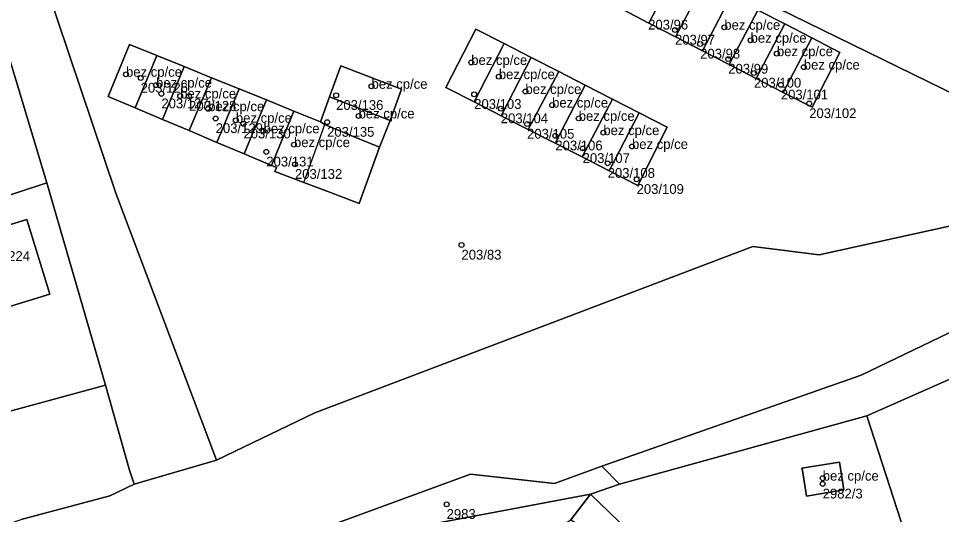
# Model space of a CAD drawing. Extents: x -878211 to -870363, y -1058464 to -1052522.
# Drawn here: x -873711.9 to -873617.5, y -1055893.9 to -1055843.1 of the extents above; entities that cross this region are included whole.
import ezdxf

# ---------------------------------------------------------------- set-up
doc = ezdxf.new("R2010")
doc.units = 0
for name, color, linetype in [('Vrstva 50', 7, 'Continuous'), ('Vrstva 51', 7, 'Continuous'), ('Vrstva 52', 7, 'Continuous')]:
    doc.layers.add(name, color=color, linetype=linetype)

msp = doc.modelspace()

# ---------------------------------------------------------------- linework, layer by layer
at = {"layer": 'Vrstva 50'}
for centre in [(-873644.73, -1055844.31994), (-873639.69, -1055844.03994), (-873642.16, -1055845.74994), (-873637, -1055845.36994), (-873634.31, -1055846.73994), (-873665.57, -1055847.63994), (-873639.29, -1055847.28994), (-873631.56, -1055848.11994), (-873700.88, -1055848.84994), (-873662.75, -1055849.08994), (-873636.66, -1055848.71994), (-873699.38, -1055849.22994), (-873697.81, -1055849.95994), (-873633.91, -1055849.92994), (-873697.26, -1055850.83994), (-873679.39, -1055850.99994), (-873675.77, -1055850.07994), (-873665.27, -1055850.89994), (-873660.03, -1055850.60994), (-873695.34, -1055851.06994), (-873694.43, -1055851.08994), (-873631.01, -1055851.83994), (-873692.47, -1055852.37994), (-873662.55, -1055852.35994), (-873657.3, -1055851.99994), (-873691.71, -1055853.36994), (-873689.64, -1055853.55994), (-873680.31, -1055853.74994), (-873677.09, -1055853.10994), (-873654.58, -1055853.35994), (-873688.87, -1055853.91994), (-873686.81, -1055854.63994), (-873659.86, -1055853.93994), (-873656.97, -1055855.13994), (-873652.06, -1055854.81994), (-873683.7, -1055856.04994), (-873654.18, -1055856.42994), (-873649.13, -1055856.23994), (-873686.53, -1055856.78994), (-873683.6, -1055858.05994), (-873651.62, -1055857.94994), (-873648.66, -1055859.59994), (-873666.57, -1055866.31994), (-873629.62, -1055890.17994), (-873629.63, -1055890.75994), (-873668.09, -1055892.84994)]:
    msp.add_circle(centre, 0.25, dxfattribs=at)
at = {"layer": 'Vrstva 51'}
for points in [[(-873597.32, -1055860.12), (-873588.63, -1055857.43), (-873571.01, -1055846.23), (-873572.66, -1055832.58), (-873589.42, -1055824.02), (-873615.6, -1055809.7), (-873631.57, -1055802.21), (-873654.04, -1055788.37), (-873679.52, -1055775.79), (-873702.07, -1055769.88), (-873724.9, -1055771.98), (-873722.79, -1055780.85), (-873719.38, -1055801.1), (-873680.36, -1055819.48)], [(-873721.69, -1055809.83), (-873718.79, -1055823.2), (-873715.27, -1055839.03), (-873708.99, -1055859.95), (-873702.98, -1055880.67), (-873700.51, -1055889.34), (-873700.03, -1055890.78), (-873691.62, -1055888.34), (-873701.91, -1055861.01), (-873709.12, -1055839.58), (-873719.38, -1055801.1), (-873722.79, -1055780.85), (-873724.9, -1055771.98), (-873726.7, -1055771.98), (-873729.35, -1055772.87), (-873727.79, -1055782.72)], [(-873636.76, -1055866.47), (-873629.99, -1055867.31), (-873597.32, -1055860.12), (-873680.36, -1055819.48), (-873719.38, -1055801.1), (-873709.12, -1055839.58), (-873701.91, -1055861.01), (-873691.62, -1055888.34), (-873681.56, -1055883.48)], [(-873647.4, -1055843.62), (-873644.51, -1055838.01), (-873647.27, -1055836.59), (-873650.15, -1055842.2)], [(-873641.75, -1055839.44), (-873644.51, -1055838.01), (-873647.4, -1055843.62), (-873644.67, -1055845.03)], [(-873760.21, -1055853.15), (-873752.13, -1055869.87), (-873749.16, -1055872.98), (-873726.81, -1055865.81), (-873708.99, -1055859.95), (-873715.27, -1055839.03), (-873733.01, -1055844.82)], [(-873641.92, -1055846.44), (-873639.02, -1055840.85), (-873641.75, -1055839.44), (-873644.67, -1055845.03)], [(-873636.25, -1055842.28), (-873639.02, -1055840.85), (-873641.92, -1055846.44), (-873639.18, -1055847.86)], [(-873636.42, -1055849.28), (-873633.5, -1055843.7), (-873636.25, -1055842.28), (-873639.18, -1055847.86)], [(-873633.67, -1055850.7), (-873630.74, -1055845.13), (-873633.5, -1055843.7), (-873636.42, -1055849.28)], [(-873665.26, -1055851.68), (-873662.22, -1055845.71), (-873665.1, -1055844.23), (-873668.18, -1055850.19)], [(-873665.26, -1055851.68), (-873668.18, -1055850.19), (-873665.1, -1055844.23), (-873662.22, -1055845.71), (-873659.44, -1055847.13), (-873656.63, -1055848.57), (-873653.92, -1055849.96), (-873651.14, -1055851.38), (-873648.4, -1055852.78), (-873645.52, -1055854.26), (-873648.52, -1055860.22), (-873651.48, -1055858.71), (-873654.24, -1055857.3), (-873657, -1055855.9), (-873659.74, -1055854.5), (-873662.5, -1055853.09)], [(-873697.74, -1055846.92), (-873700.53, -1055845.79), (-873702.72, -1055851.11), (-873699.94, -1055852.28)], [(-873672.69, -1055850.37), (-873673.88, -1055853.57), (-873674.95, -1055856.32), (-873677.02, -1055862.07), (-873679.97, -1055860.95), (-873682.69, -1055859.92), (-873685.66, -1055858.8), (-873685.49, -1055858.38), (-873686, -1055858.17), (-873688.79, -1055856.99), (-873691.58, -1055855.81), (-873694.42, -1055854.61), (-873697.15, -1055853.46), (-873699.94, -1055852.28), (-873702.72, -1055851.11), (-873700.53, -1055845.79), (-873697.74, -1055846.92), (-873694.94, -1055848.06), (-873692.12, -1055849.2), (-873689.31, -1055850.33), (-873686.5, -1055851.47), (-873683.7, -1055852.61), (-873680.98, -1055853.71), (-873680.06, -1055851.17), (-873678.9, -1055847.98)], [(-873659.44, -1055847.13), (-873662.22, -1055845.71), (-873665.26, -1055851.68), (-873662.5, -1055853.09)], [(-873633.67, -1055850.7), (-873630.72, -1055852.22), (-873627.88, -1055846.61), (-873630.74, -1055845.13)], [(-873694.94, -1055848.06), (-873697.74, -1055846.92), (-873699.94, -1055852.28), (-873697.15, -1055853.46)], [(-873659.74, -1055854.5), (-873656.63, -1055848.57), (-873659.44, -1055847.13), (-873662.5, -1055853.09)], [(-873694.42, -1055854.61), (-873692.12, -1055849.2), (-873694.94, -1055848.06), (-873697.15, -1055853.46)], [(-873673.88, -1055853.57), (-873672.69, -1055850.37), (-873678.9, -1055847.98), (-873680.06, -1055851.17)], [(-873653.92, -1055849.96), (-873656.63, -1055848.57), (-873659.74, -1055854.5), (-873657, -1055855.9)], [(-873689.31, -1055850.33), (-873692.12, -1055849.2), (-873694.42, -1055854.61), (-873691.58, -1055855.81)], [(-873688.79, -1055856.99), (-873686.5, -1055851.47), (-873689.31, -1055850.33), (-873691.58, -1055855.81)], [(-873654.24, -1055857.3), (-873651.14, -1055851.38), (-873653.92, -1055849.96), (-873657, -1055855.9)], [(-873686, -1055858.17), (-873683.7, -1055852.61), (-873686.5, -1055851.47), (-873688.79, -1055856.99)], [(-873673.88, -1055853.57), (-873680.06, -1055851.17), (-873680.98, -1055853.71), (-873680.56, -1055853.99), (-873677.89, -1055855.1), (-873674.95, -1055856.32)], [(-873648.4, -1055852.78), (-873651.14, -1055851.38), (-873654.24, -1055857.3), (-873651.48, -1055858.71)], [(-873680.56, -1055853.99), (-873680.98, -1055853.71), (-873683.7, -1055852.61), (-873686, -1055858.17), (-873685.49, -1055858.38), (-873685.66, -1055858.8), (-873682.69, -1055859.92), (-873679.97, -1055860.95), (-873677.02, -1055862.07), (-873674.95, -1055856.32), (-873677.89, -1055855.1)], [(-873651.48, -1055858.71), (-873648.52, -1055860.22), (-873645.52, -1055854.26), (-873648.4, -1055852.78)], [(-873725.57, -1055883.34), (-873731.91, -1055885.09), (-873731.03, -1055888.31), (-873702.98, -1055880.67), (-873708.99, -1055859.95), (-873726.81, -1055865.81)], [(-873708.67, -1055871.35), (-873720.16, -1055874.87), (-873722.5, -1055867.21), (-873711.02, -1055863.7)], [(-873708.67, -1055871.35), (-873711.02, -1055863.7), (-873722.5, -1055867.21), (-873720.16, -1055874.87)], [(-873602.93, -1055904.27), (-873602.29, -1055875.71), (-873609.92, -1055877.07), (-873625.1, -1055883.78), (-873618.12, -1055905.4), (-873610.9, -1055904.89)], [(-873702.98, -1055880.67), (-873731.03, -1055888.31), (-873741.58, -1055891.51), (-873736.35, -1055902.11), (-873736.01, -1055902.8), (-873711.6, -1055894.4), (-873702.52, -1055891.99), (-873700.03, -1055890.78), (-873700.51, -1055889.34)], [(-873616.76, -1055912.97), (-873617.51, -1055909.82), (-873618.12, -1055905.4), (-873625.1, -1055883.78), (-873650.4, -1055890.77), (-873653.38, -1055891.8), (-873632.18, -1055912.27), (-873628.34, -1055912.46), (-873622.64, -1055912.6)], [(-873679.05, -1055894.69), (-873677.57, -1055896.37), (-873653.38, -1055891.8), (-873650.4, -1055890.77), (-873652.22, -1055888.94), (-873657.05, -1055890.72), (-873665.65, -1055889.77)], [(-873631.27, -1055892), (-873627.46, -1055891.38), (-873627.92, -1055888.53), (-873631.75, -1055889.15), (-873631.71, -1055889.4)], [(-873631.27, -1055892), (-873631.71, -1055889.4), (-873631.75, -1055889.15), (-873627.92, -1055888.53), (-873627.46, -1055891.38)], [(-873622.64, -1055912.6), (-873628.34, -1055912.46), (-873632.18, -1055912.27), (-873653.38, -1055891.8), (-873655.38, -1055894.44), (-873651.52, -1055896.68), (-873637.06, -1055910.48), (-873630.55, -1055923.41), (-873626.61, -1055931.41), (-873623.63, -1055931.18), (-873622.72, -1055934.04), (-873611.68, -1055968.85), (-873597.75, -1055990.54), (-873588.68, -1055984.89), (-873593.89, -1055979.33), (-873596.91, -1055975.29), (-873602.9, -1055966.51), (-873605.66, -1055962.35), (-873608.79, -1055961.38), (-873613.07, -1055944.29), (-873619.19, -1055923.96)]]:
    msp.add_lwpolyline(points, close=True, dxfattribs=at)
for points in [[(-873636.25, -1055842.28), (-873633.5, -1055843.7), (-873630.74, -1055845.13), (-873627.88, -1055846.61), (-873630.72, -1055852.22), (-873633.67, -1055850.7), (-873636.42, -1055849.28), (-873639.18, -1055847.86), (-873641.92, -1055846.44), (-873644.67, -1055845.03), (-873647.4, -1055843.62), (-873650.15, -1055842.2)], [(-873206.35, -1055871.82), (-873238.81, -1055874.13), (-873272.62, -1055876.76), (-873319.29, -1055881.6), (-873369.75, -1055886.98), (-873419.46, -1055882.31), (-873446.58, -1055876.95), (-873475.69, -1055863.48), (-873478.4, -1055869.98), (-873529.79, -1055858.97), (-873567.25, -1055854.5), (-873571.01, -1055846.23), (-873588.63, -1055857.43), (-873597.32, -1055860.12), (-873629.99, -1055867.31), (-873636.76, -1055866.47), (-873681.56, -1055883.48), (-873691.62, -1055888.34), (-873700.03, -1055890.78), (-873702.52, -1055891.99), (-873711.6, -1055894.4)], [(-873679.05, -1055894.69), (-873665.65, -1055889.77), (-873657.05, -1055890.72), (-873652.22, -1055888.94), (-873625.69, -1055879.65), (-873615.84, -1055874.89), (-873585.98, -1055871.63), (-873562.38, -1055871.95), (-873549.49, -1055872.12), (-873523.82, -1055874.96), (-873485.18, -1055881.48), (-873423.56, -1055894.2)], [(-873583.47, -1055894.5), (-873583.53, -1055875.34), (-873562.4, -1055877.93), (-873562.38, -1055871.95), (-873585.98, -1055871.63), (-873615.84, -1055874.89), (-873625.69, -1055879.65), (-873652.22, -1055888.94), (-873650.4, -1055890.77), (-873625.1, -1055883.78), (-873609.92, -1055877.07), (-873602.29, -1055875.71), (-873587.58, -1055875.2), (-873587.39, -1055904.76)], [(-873660.07, -1055896.26), (-873657.8, -1055896.03), (-873655.38, -1055894.44), (-873653.38, -1055891.8), (-873677.57, -1055896.37), (-873679.05, -1055894.69), (-873697.35, -1055901.4)]]:
    msp.add_lwpolyline(points, dxfattribs=at)
at = {"layer": 'Vrstva 52'}
for points in [[(-873650.15, -1055842.2), (-873647.4, -1055843.62), (-873644.51, -1055838.01), (-873647.27, -1055836.59)], [(-873644.51, -1055838.01), (-873647.4, -1055843.62), (-873644.67, -1055845.03), (-873641.75, -1055839.44)], [(-873644.67, -1055845.03), (-873641.92, -1055846.44), (-873639.02, -1055840.85), (-873641.75, -1055839.44)], [(-873639.02, -1055840.85), (-873641.92, -1055846.44), (-873639.18, -1055847.86), (-873636.25, -1055842.28)], [(-873639.18, -1055847.86), (-873636.42, -1055849.28), (-873633.5, -1055843.7), (-873636.25, -1055842.28)], [(-873633.5, -1055843.7), (-873636.42, -1055849.28), (-873633.67, -1055850.7), (-873630.74, -1055845.13)], [(-873668.18, -1055850.19), (-873665.26, -1055851.68), (-873662.22, -1055845.71), (-873665.1, -1055844.23)], [(-873700.53, -1055845.79), (-873702.72, -1055851.11), (-873699.94, -1055852.28), (-873697.74, -1055846.92)], [(-873662.22, -1055845.71), (-873665.26, -1055851.68), (-873662.5, -1055853.09), (-873659.44, -1055847.13)], [(-873630.74, -1055845.13), (-873633.67, -1055850.7), (-873630.72, -1055852.22), (-873627.88, -1055846.61)], [(-873699.94, -1055852.28), (-873697.15, -1055853.46), (-873694.94, -1055848.06), (-873697.74, -1055846.92)], [(-873662.5, -1055853.09), (-873659.74, -1055854.5), (-873656.63, -1055848.57), (-873659.44, -1055847.13)], [(-873697.15, -1055853.46), (-873694.42, -1055854.61), (-873692.12, -1055849.2), (-873694.94, -1055848.06)], [(-873678.9, -1055847.98), (-873680.06, -1055851.17), (-873673.88, -1055853.57), (-873672.69, -1055850.37)], [(-873656.63, -1055848.57), (-873659.74, -1055854.5), (-873657, -1055855.9), (-873653.92, -1055849.96)], [(-873692.12, -1055849.2), (-873694.42, -1055854.61), (-873691.58, -1055855.81), (-873689.31, -1055850.33)], [(-873691.58, -1055855.81), (-873688.79, -1055856.99), (-873686.5, -1055851.47), (-873689.31, -1055850.33)], [(-873657, -1055855.9), (-873654.24, -1055857.3), (-873651.14, -1055851.38), (-873653.92, -1055849.96)], [(-873686.5, -1055851.47), (-873688.79, -1055856.99), (-873686, -1055858.17), (-873683.7, -1055852.61)], [(-873680.06, -1055851.17), (-873680.98, -1055853.71), (-873680.56, -1055853.99), (-873677.89, -1055855.1), (-873674.95, -1055856.32), (-873673.88, -1055853.57)], [(-873651.14, -1055851.38), (-873654.24, -1055857.3), (-873651.48, -1055858.71), (-873648.4, -1055852.78)], [(-873683.7, -1055852.61), (-873686, -1055858.17), (-873685.49, -1055858.38), (-873685.66, -1055858.8), (-873682.69, -1055859.92), (-873680.56, -1055853.99), (-873680.98, -1055853.71)], [(-873651.48, -1055858.71), (-873648.52, -1055860.22), (-873645.52, -1055854.26), (-873648.4, -1055852.78)], [(-873722.5, -1055867.21), (-873720.16, -1055874.87), (-873708.67, -1055871.35), (-873711.02, -1055863.7)], [(-873631.75, -1055889.15), (-873631.71, -1055889.4), (-873631.27, -1055892), (-873627.46, -1055891.38), (-873627.92, -1055888.53)]]:
    msp.add_lwpolyline(points, close=True, dxfattribs=at)

# ---------------------------------------------------------------- texts
at = {"layer": 'Vrstva 50'}
for s, p in [('203/96', (-873647.48, -1055844.269)), ('bez cp/ce', (-873639.69, -1055844.29)), ('203/97', (-873644.73, -1055845.809)), ('bez cp/ce', (-873637, -1055845.62)), ('bez cp/ce', (-873634.31, -1055846.99)), ('bez cp/ce', (-873665.57, -1055847.889)), ('203/98', (-873642.16, -1055847.239)), ('203/99', (-873639.29, -1055848.779)), ('bez cp/ce', (-873631.56, -1055848.37)), ('bez cp/ce', (-873700.88, -1055849.1)), ('bez cp/ce', (-873662.75, -1055849.34)), ('203/126', (-873699.38, -1055850.719)), ('bez cp/ce', (-873697.81, -1055850.21)), ('bez cp/ce', (-873675.77, -1055850.33)), ('bez cp/ce', (-873660.03, -1055850.86)), ('203/100', (-873636.66, -1055850.209)), ('bez cp/ce', (-873695.34, -1055851.32)), ('203/101', (-873633.91, -1055851.419)), ('203/127', (-873697.26, -1055852.329)), ('203/128', (-873694.43, -1055852.579)), ('bez cp/ce', (-873692.47, -1055852.629)), ('203/136', (-873679.39, -1055852.489)), ('203/103', (-873665.27, -1055852.389)), ('bez cp/ce', (-873657.3, -1055852.25)), ('bez cp/ce', (-873677.09, -1055853.36)), ('bez cp/ce', (-873654.58, -1055853.61)), ('203/102', (-873631.01, -1055853.329)), ('bez cp/ce', (-873689.64, -1055853.81)), ('203/104', (-873662.55, -1055853.849)), ('203/129', (-873691.71, -1055854.859)), ('203/130', (-873688.87, -1055855.409)), ('bez cp/ce', (-873686.81, -1055854.889)), ('203/135', (-873680.31, -1055855.239)), ('203/105', (-873659.86, -1055855.429)), ('bez cp/ce', (-873652.06, -1055855.07)), ('bez cp/ce', (-873683.7, -1055856.3)), ('bez cp/ce', (-873649.13, -1055856.49)), ('203/106', (-873656.97, -1055856.629)), ('203/131', (-873686.53, -1055858.279)), ('203/107', (-873654.18, -1055857.919)), ('203/132', (-873683.6, -1055859.549)), ('203/108', (-873651.62, -1055859.439)), ('203/109', (-873648.66, -1055861.089)), ('203/83', (-873666.57, -1055867.809)), ('c.p. 2224', (-873716.2, -1055867.95)), ('bez cp/ce', (-873629.62, -1055890.429)), ('2982/3', (-873629.63, -1055892.249)), ('2983', (-873668.09, -1055894.339))]:
    msp.add_text(s, height=0.999996, dxfattribs=at).set_placement(p)

doc.saveas('drawing.dxf')
